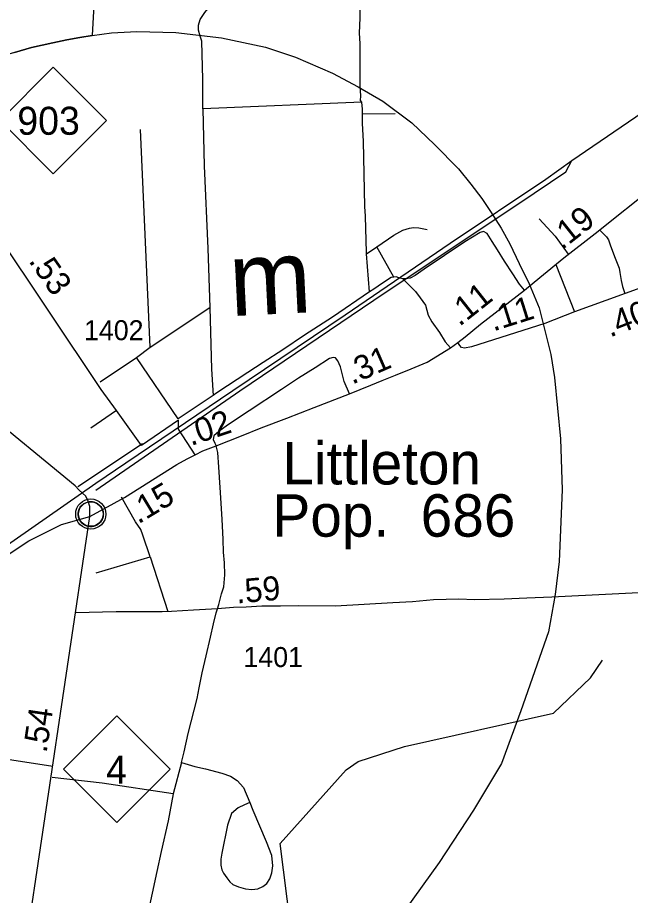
# Model space of a CAD drawing. Extents: x 2290615 to 2522933, y 819489 to 1012715.
# Drawn here: x 2319650 to 2323479, y 976487 to 981972 of the extents above; entities that cross this region are included whole.
import ezdxf

# ---------------------------------------------------------------- set-up
doc = ezdxf.new("R2010")
doc.units = 0
for name, color, linetype in [('Exist Boundary Political City Limit New', 7, 'Continuous'), ('Exist Boundary Political City Limit Old', 7, 'Continuous'), ('Exist Boundary Political CountyLine', 7, 'Continuous'), ('Exist Civil Demographics City Label', 7, 'Continuous'), ('Exist Civil Demographics Community CELL', 7, 'Continuous'), ('Exist Hydrographic Creek Single Shore', 7, 'Continuous'), ('Exist Railroad Mainline', 7, 'Continuous'), ('Exist Railroad Siding', 7, 'Continuous'), ('Exist Road Non-System Type 51', 7, 'Continuous'), ('Exist Road Primary NC Attributed', 7, 'Continuous'), ('Exist Road Primary NC Service Mileage Hundredths English Label', 7, 'Continuous'), ('Exist Road Primary NC Shield CELL', 7, 'Continuous'), ('Exist Road Primary NC Shield Number Label', 7, 'Continuous'), ('Exist Road Primary US Attributed', 7, 'Continuous'), ('Exist Road Primary US Mileage Hundredths English Label', 7, 'Continuous'), ('Exist Road Secondary Mileage Hundredths English Label', 7, 'Continuous'), ('Exist Road Secondary Mileage Tenths English Label', 7, 'Continuous'), ('Exist Road Secondary Type 51 Attributed', 7, 'Continuous'), ('Exist Road Secondary Type 51 Number Label', 7, 'Continuous'), ('Exist Survey Geodetic Marker Label', 7, 'Continuous'), ('Map Preparation Boundary City Limit Buffer Line', 7, 'Continuous')]:
    doc.layers.add(name, color=color, linetype=linetype)

msp = doc.modelspace()

# ---------------------------------------------------------------- linework, layer by layer
at = {"layer": 'Exist Boundary Political City Limit New'}
msp.add_lwpolyline([(2319631.4, 981753.5), (2319737.2, 981784.5), (2319871.3, 981814.3), (2319958.9, 981832.4), (2320039, 981847.1), (2320116, 981859.9), (2320237.1, 981875.7), (2320396.1, 981885.1), (2320639.2, 981878), (2320924.4, 981845.3), (2321200.2, 981786.8), (2321387.2, 981723.7), (2321617.5, 981625.4), (2321778.8, 981538.9), (2321933.1, 981450), (2322113.1, 981314.3), (2322254.5, 981178.6), (2322404.1, 981026.6), (2322481.2, 980930.7), (2322551.4, 980841.8), (2322605.1, 980759.9), (2322671.7, 980657), (2322725.5, 980558.8), (2322783.9, 980434.8), (2322845.9, 980308.5), (2322909, 980158.8), (2322981.5, 979866.4), (2323004.8, 979723.7), (2323042.2, 979340.1), (2323051.6, 979022), (2323032.9, 978572.9), (2323008.4, 978367), (2322967.4, 978133.1), (2322794.5, 977639.6), (2322672.9, 977312.1), (2322498.8, 977019.7), (2322283.7, 976692.2), (2322072.1, 976397.5)], dxfattribs=at)
at = {"layer": 'Exist Boundary Political City Limit Old'}
msp.add_lwpolyline([(2319631.4, 981753.5), (2319737.2, 981784.5), (2319871.3, 981814.3), (2319958.9, 981832.4), (2320039, 981847.1), (2320116, 981859.9), (2320237.1, 981875.7), (2320396.1, 981885.1), (2320639.2, 981878), (2320924.4, 981845.3), (2321200.2, 981786.8), (2321387.2, 981723.7), (2321617.5, 981625.4), (2321778.8, 981538.9), (2321933.1, 981450), (2322113.1, 981314.3), (2322254.5, 981178.6), (2322404.1, 981026.6), (2322481.2, 980930.7), (2322551.4, 980841.8), (2322605.1, 980759.9), (2322671.7, 980657), (2322725.5, 980558.8), (2322783.9, 980434.8), (2322845.9, 980308.5), (2322909, 980158.8), (2322981.5, 979866.4), (2323004.8, 979723.7), (2323042.2, 979340.1), (2323051.6, 979022), (2323032.9, 978572.9), (2323008.4, 978367), (2322967.4, 978133.1), (2322794.5, 977639.6), (2322672.9, 977312.1), (2322498.8, 977019.7), (2322283.7, 976692.2), (2322072.1, 976397.5)], dxfattribs=at)
at = {"layer": 'Exist Boundary Political CountyLine'}
msp.add_lwpolyline([(2323478.1, 1004252.3), (2322797.9, 1002767.9), (2322184.3, 1001030.3), (2321753.9, 999403.1), (2320741.4, 993201.9), (2320116, 981859.9), (2320039, 981847.1), (2319958.9, 981832.4), (2319871.3, 981814.3), (2319737.2, 981784.5), (2319631.4, 981753.5), (2319582.3, 981738.9), (2319462.8, 981696.8)], dxfattribs=at)
at = {"layer": 'Exist Civil Demographics Community CELL'}
msp.add_lwpolyline([(2320030.3, 978882.2), (2320031.3, 978887.8), (2320033.1, 978894.3), (2320036, 978901.5), (2320038.9, 978907.3), (2320042.3, 978913), (2320046, 978918.1), (2320050, 978922.5), (2320054.6, 978927.1), (2320060.1, 978931.7), (2320065.5, 978935.3), (2320070.4, 978938.2), (2320075.5, 978940.7), (2320080.9, 978943), (2320086.6, 978944.8), (2320090.9, 978945.9), (2320095.8, 978946.7), (2320099.9, 978947.4), (2320106.2, 978947.7), (2320110.7, 978947.5), (2320116.3, 978947.3), (2320121.2, 978946.6), (2320126.1, 978945.6), (2320131.2, 978944.2), (2320136.3, 978942.2), (2320143, 978939.3), (2320149.2, 978935.8), (2320154.3, 978932.3), (2320159.5, 978928.2), (2320162.8, 978925.1), (2320166.9, 978920.7), (2320170.8, 978916), (2320173.8, 978911.4), (2320177, 978906.4), (2320179.4, 978901.3), (2320181.5, 978896.3), (2320183, 978891.2), (2320184.3, 978886.7), (2320185.4, 978880.6), (2320186, 978875.9), (2320186.3, 978869.9), (2320186.1, 978864.1), (2320185.5, 978858.4), (2320184.6, 978852.9), (2320182.9, 978846.8), (2320181.1, 978840.9), (2320178.8, 978835.9), (2320175.6, 978829.9), (2320172.3, 978824.6), (2320168.9, 978819.9), (2320164.7, 978815.1), (2320159.4, 978810.2), (2320154.3, 978806), (2320149.3, 978802.6), (2320145, 978800.1), (2320138.2, 978796.9), (2320131.1, 978794.1), (2320125.1, 978792.7), (2320118.5, 978791.4), (2320114.1, 978790.9), (2320109.6, 978790.6), (2320104, 978790.6), (2320099.7, 978791.1), (2320094.1, 978791.8), (2320088.2, 978793.1), (2320083.6, 978794.4), (2320078.4, 978796.3), (2320073.8, 978798.3), (2320069.9, 978800.5), (2320063.1, 978804.6), (2320057.5, 978808.9), (2320052.6, 978813.3), (2320048.1, 978818.2), (2320045, 978822.2), (2320042, 978826.3), (2320037.9, 978833.4), (2320036.2, 978837), (2320034.4, 978841), (2320031.9, 978849.2), (2320030.3, 978856.2), (2320029.6, 978861.4), (2320029.3, 978867.7), (2320029.3, 978872.4), (2320029.8, 978878.9)], close=True, dxfattribs=at)
for centre, radius in [((2320107.9, 978869.7), 94.3), ((2320107.7, 978870), 76.7)]:
    msp.add_circle(centre, radius, dxfattribs=at)
at = {"layer": 'Exist Hydrographic Creek Single Shore'}
msp.add_lwpolyline([(2321927.4, 971926.3), (2321865.4, 972225.7), (2321846.4, 972490.8), (2321690.3, 973065.3), (2321479.3, 974103.7), (2321477.3, 974271.1), (2321604.2, 974831), (2321566.3, 975361.3), (2321415.3, 976162.5), (2321355.3, 976301.3), (2321291.3, 976810.7), (2321703.2, 977270.8), (2321778.3, 977323), (2322068.2, 977417.2), (2322999.2, 977626.1), (2323230.3, 977845.8), (2323304.3, 977957.1)], dxfattribs=at)
at = {"layer": 'Exist Railroad Mainline'}
for points in [[(2323113.4, 981077.9), (2324437.2, 981981.9), (2325114.1, 982449), (2326040.9, 983080.7), (2327090.9, 983797.9), (2328254, 984592.2)], [(2320138.6, 979063.7), (2320326.5, 979190.3), (2320995.5, 979641.3), (2321696.1, 980114.8), (2322353.1, 980561.7), (2322950.7, 980962.1), (2323113.4, 981077.9)], [(2317955.9, 977798.1), (2318266.5, 977915.4), (2318546.7, 978036.9), (2318775.5, 978158.4), (2319037, 978329.8), (2319538.2, 978644.4), (2320138.6, 979063.7)]]:
    msp.add_lwpolyline(points, dxfattribs=at)
at = {"layer": 'Exist Railroad Siding'}
msp.add_lwpolyline([(2320138.8, 979019.7), (2321039.4, 979639.9), (2321946.6, 980253.4), (2322782.5, 980810.3), (2323076.1, 981007.5), (2323113.4, 981077.9)], dxfattribs=at)
at = {"layer": 'Exist Road Non-System Type 51'}
for p, q in [((2321804.6, 981370.2), (2322010.1, 981373.3)), ((2321831, 980496.7), (2321894.1, 980538.5)), ((2322000.4, 980350.8), (2321894.1, 980538.5)), ((2323014, 980429.4), (2323129.5, 980134.3)), ((2323014, 980429.4), (2323129.5, 980134.3)), ((2320478.4, 979912.3), (2320851.2, 980160)), ((2320167, 979696.4), (2320393.4, 979848.8)), ((2320167, 979696.4), (2320393.4, 979848.8)), ((2320653.4, 979465.7), (2320393.4, 979848.8)), ((2320653.4, 979465.7), (2320393.4, 979848.8)), ((2320269, 979516.7), (2320107.9, 979407.1)), ((2320026.1, 979041.1), (2320431.2, 979311.5)), ((2320026.1, 979041.1), (2320431.2, 979311.5)), ((2320140.5, 978503.2), (2320478.8, 978602.1)), ((2320478.8, 978602.1), (2320588.3, 978261.5)), ((2320478.8, 978602.1), (2320588.3, 978261.5))]:
    msp.add_line(p, q, dxfattribs=at)
for points in [[(2320808.1, 981401.4), (2320806.8, 981585.2), (2320802.2, 981825), (2320792, 981854.6), (2320781.1, 981893.6), (2320781.1, 981924.7), (2320792, 981960.6), (2320820.1, 982004.2), (2320902.6, 982108.5), (2320915, 982127.2), (2320922.8, 982144.4), (2320927.5, 982172.4), (2320938.4, 982315.7), (2320939.1, 982385.8)], [(2321801.7, 981442.6), (2321792.9, 981453), (2321794.4, 981482.3), (2321791.4, 981542.5), (2321791.4, 981630.6), (2321791.4, 981699.7), (2321790, 981810.7), (2321785.6, 981875.3), (2321791.4, 981969.3), (2321792.9, 982090.4)], [(2321801.7, 981442.6), (2320808.1, 981401.4)], [(2321830.8, 980504.2), (2321823.7, 980731.7), (2321819.3, 980791.9), (2321810.5, 981200.3), (2321804.6, 981310.4), (2321804.6, 981370.2), (2321804.6, 981398.5), (2321801.7, 981442.6)], [(2320808.1, 981401.4), (2320815.4, 981046.2), (2320839.5, 980529.1), (2320851.2, 980160)], [(2320478.4, 979912.3), (2320419.2, 981272.1)], [(2322909.8, 980714.5), (2323007.9, 980607), (2323090.4, 980493.3)], [(2321894.1, 980538.5), (2322001.5, 980611.7), (2322057.6, 980642.8), (2322099.6, 980656.8), (2322122.9, 980660), (2322157.2, 980658.4), (2322208.6, 980647.5)], [(2322817.2, 980269.1), (2322785.8, 980305.4), (2322744.7, 980371.5), (2322691.9, 980450.8), (2322649.3, 980521.3), (2322615.6, 980572.7), (2322583.3, 980622.6), (2322561.3, 980635.8), (2322540.7, 980629.9), (2322445.4, 980569.7), (2322191.5, 980400.9), (2322134.3, 980359.8), (2322102, 980343.6), (2322074.1, 980339.2), (2322058, 980339.2)], [(2323285.8, 980645), (2323328.5, 980602.3), (2323342.5, 980582.1), (2323355, 980546.2), (2323383, 980468.4), (2323409.5, 980406.1), (2323412.6, 980379.6), (2323420.4, 980328.2), (2323429.7, 980292.4), (2323444.2, 980247.1)], [(2321848.8, 980258.8), (2321831, 980496.7), (2321830.8, 980504.2)], [(2322000.4, 980350.8), (2321983.9, 980347.7), (2321931.1, 980312.5), (2321875.3, 980275.8), (2321848.8, 980258.8)], [(2322058, 980339.2), (2322032.3, 980346.3), (2322015.5, 980351.5), (2322000.4, 980350.8)], [(2322058, 980339.2), (2322100.5, 980295.2), (2322137.2, 980259.9), (2322165.1, 980220.3), (2322198.8, 980174.7), (2322215, 980113.1), (2322238.5, 980070.5), (2322285.4, 980004.4), (2322322.1, 979945.7), (2322354.7, 979907.6)], [(2321848.8, 980258.8), (2321617.4, 980099.5), (2321442.8, 979987.9), (2321308, 979896), (2321184.7, 979816.7), (2321089.3, 979755), (2320895.7, 979626.4), (2320871.4, 979610.4)], [(2320851.2, 980160), (2320862.9, 979775.2), (2320871.4, 979610.4)], [(2320393.4, 979848.8), (2320478.4, 979912.3)], [(2321723.4, 979621.8), (2321691.7, 979697.5), (2321666.8, 979790), (2321652.1, 979826.7), (2321636, 979845.8), (2321622.8, 979848.8), (2321599.3, 979841.4), (2321509.8, 979782.7), (2321405.6, 979718.1), (2321300, 979647.6), (2321097.5, 979514), (2320961.4, 979424.7), (2320907.1, 979385), (2320876.3, 979358.6), (2320871.9, 979335.1), (2320883.6, 979313.1), (2320890.1, 979296)], [(2320871.4, 979610.4), (2320653.4, 979465.7)], [(2320478.8, 978602.1), (2320433.2, 978737.5), (2320421, 978773.4), (2320386.4, 978821), (2320300.6, 978974.6)], [(2320478.8, 978602.1), (2320433.2, 978737.5), (2320421, 978773.4), (2320386.4, 978821), (2320300.6, 978974.6)], [(2320898.7, 978277.6), (2320749.6, 978268.3), (2320611.6, 978261), (2320554.4, 978258.1), (2320369.5, 978258.1), (2320266.8, 978258.1), (2320012.7, 978253)], [(2320674.4, 977318.2), (2320690.6, 977384.3), (2320715.5, 977498.8), (2320772.6, 977718.3), (2320785.8, 977783.1), (2320803.1, 977878), (2320829.5, 977983.7), (2320855.9, 978099.7), (2320873.5, 978183.4), (2320891.1, 978252.4), (2320898.7, 978277.6)], [(2318859.5, 977454.4), (2319400.5, 977370.3), (2319587.3, 977337.6), (2319870.6, 977295.5)], [(2320674.4, 977318.2), (2320623.2, 977122.2), (2320591, 976953.3), (2320547, 976761.8), (2320520.6, 976637), (2320491.3, 976501.9), (2320422.3, 976182.7), (2320404.7, 976097.5), (2320379.8, 975983), (2320366.4, 975923)], [(2320674.4, 977318.2), (2320757.5, 977292.1), (2320825, 977277.5), (2320926.3, 977251), (2320980.5, 977231.9), (2321023.1, 977205.5), (2321061.3, 977161.5), (2321102.3, 977067.5), (2321068.6, 977052.8), (2321029, 977033.7), (2320987.9, 976999.9), (2320962.9, 976925.1), (2320926.3, 976751.8), (2320919.7, 976713), (2320921.2, 976677.1), (2320927.5, 976647.5), (2320936.8, 976625.7), (2320957, 976596.1), (2320975.7, 976571.2), (2320996, 976555.6), (2321030.2, 976541.6), (2321074.6, 976527.6), (2321113.5, 976524.5), (2321150.8, 976527.6), (2321183.5, 976543.2), (2321206.9, 976561.9), (2321225.6, 976589.9), (2321238, 976628.8), (2321244.2, 976672.5), (2321239.6, 976736.3), (2321205.3, 976822), (2321122.8, 977018), (2321103.7, 977066.5)], [(2320623.2, 977122.2), (2320178.6, 977187.8), (2319865.9, 977223.4)]]:
    msp.add_lwpolyline(points, dxfattribs=at)
at = {"layer": 'Exist Road Primary NC Attributed'}
for points in [[(2320034.3, 979019.9), (2320009.4, 979046.4), (2319411, 979538.2), (2319338.7, 979604.7), (2319243.3, 979737.8), (2319188.4, 979888.2), (2319162.4, 980090.7), (2319138.3, 980729.9), (2319124.3, 981170.2)], [(2320101.6, 978855.3), (2320101.7, 978916.2), (2320091.2, 978950.4), (2320077, 978980.8), (2320034.3, 979019.9)], [(2319684.4, 976042.7), (2320101.6, 978855.3)]]:
    msp.add_lwpolyline(points, dxfattribs=at)
at = {"layer": 'Exist Road Primary NC Shield CELL'}
for points in [[(2319539.8, 981329.2), (2319872.8, 981662.2), (2320205.8, 981329.2), (2319872.8, 980996.2)], [(2319938.2, 977275.1), (2320271.2, 977608.1), (2320604.2, 977275.1), (2320271.2, 976942.1)]]:
    msp.add_lwpolyline(points, close=True, dxfattribs=at)
at = {"layer": 'Exist Road Primary US Attributed'}
for points in [[(2322400.4, 979941.5), (2322446.2, 979976.3), (2322542.9, 980055.2), (2322817.2, 980269.1), (2322913.4, 980347), (2323063.2, 980469.7), (2323258.1, 980623), (2323640.3, 980926.1)], [(2320890.1, 979296), (2321049.2, 979357.8), (2321172.4, 979407.7), (2321332.4, 979467.9), (2321503.5, 979536.3), (2321723.4, 979621.8), (2321858.3, 979674.2), (2321928.7, 979705.1), (2322012.3, 979737.4), (2322109.2, 979777), (2322208.7, 979818.7), (2322354.7, 979907.6), (2322400.4, 979941.5)], [(2320759, 979240.1), (2320807.3, 979263.9), (2320890.1, 979296)], [(2320101.7, 978855.4), (2320318.2, 978973.2), (2320645.9, 979178.8), (2320709, 979215.5), (2320759, 979240.1)], [(2318956, 978206.8), (2319131.1, 978313.6), (2319721.9, 978701.9), (2319925, 978804.1), (2320101.7, 978855.4)]]:
    msp.add_lwpolyline(points, dxfattribs=at)
at = {"layer": 'Exist Road Secondary Type 51 Attributed'}
for points in [[(2320654.8, 979456.4), (2320424.7, 979297.6), (2320269, 979516.7), (2320173, 979648.9), (2319181.3, 981129.4), (2319150.9, 981155), (2319124.3, 981170.2)], [(2324935.4, 980651.5), (2324855.4, 980644.6), (2324635.3, 980633.5), (2324507.6, 980625.7), (2324425.9, 980610.1), (2324370.4, 980589.4), (2324254.7, 980550.9), (2324139.2, 980509.1), (2323641.4, 980317.7), (2323129.5, 980134.3), (2322945.1, 980059.9), (2322486.1, 979914.9), (2322442.8, 979906.1), (2322424.5, 979911.2), (2322413.5, 979923.7), (2322400.4, 979941.5)], [(2320759, 979240.1), (2320656.4, 979399.7), (2320654.8, 979456.4)], [(2324369.7, 978420.1), (2322987.2, 978351.5), (2322830.8, 978344.5), (2322689.9, 978338.7), (2322504.2, 978334.4), (2322407.3, 978337.3), (2322248.8, 978332.9), (2322117.3, 978321.1), (2321994.1, 978315.3), (2321815, 978305), (2321636, 978294.7), (2321406.4, 978296.3), (2321293.4, 978294.9), (2321176, 978293.4), (2321079.1, 978287.5), (2320999.9, 978286.1), (2320898.7, 978277.6), (2320908.7, 978305.7), (2320925.2, 978372.1), (2320938.4, 978414.6), (2320944.3, 978491), (2320942.8, 978564.4), (2320936.9, 978632), (2320934, 978709.8), (2320928.1, 978838.2), (2320916.4, 979036.5), (2320907.6, 979162.8), (2320901.7, 979253.8), (2320890.1, 979296)]]:
    msp.add_lwpolyline(points, dxfattribs=at)
at = {"layer": 'Map Preparation Boundary City Limit Buffer Line'}
msp.add_lwpolyline([(2319631.4, 981753.5), (2319737.2, 981784.5), (2319871.3, 981814.3), (2319958.9, 981832.4), (2320039, 981847.1), (2320116, 981859.9), (2320237.1, 981875.7), (2320396.1, 981885.1), (2320639.2, 981878), (2320924.4, 981845.3), (2321200.2, 981786.8), (2321387.2, 981723.7), (2321617.5, 981625.4), (2321778.8, 981538.9), (2321933.1, 981450), (2322113.1, 981314.3), (2322254.5, 981178.6), (2322404.1, 981026.6), (2322481.2, 980930.7), (2322551.4, 980841.8), (2322605.1, 980759.9), (2322671.7, 980657), (2322725.5, 980558.8), (2322783.9, 980434.8), (2322845.9, 980308.5), (2322909, 980158.8), (2322981.5, 979866.4), (2323004.8, 979723.7), (2323042.2, 979340.1), (2323051.6, 979022), (2323032.9, 978572.9), (2323008.4, 978367), (2322967.4, 978133.1), (2322794.5, 977639.6), (2322672.9, 977312.1), (2322498.8, 977019.7), (2322283.7, 976692.2), (2322072.1, 976397.5)], dxfattribs=at)

# ---------------------------------------------------------------- texts
at = {"layer": 'Exist Civil Demographics City Label'}
for s, p in [('Littleton', (2321305, 979054.5)), ('Pop.  686', (2321243, 978728.3))]:
    msp.add_text(s, height=265, dxfattribs=at).set_placement(p)
at = {"layer": 'Exist Road Primary NC Service Mileage Hundredths English Label'}
msp.add_text('.54', height=150, rotation=81.5515, dxfattribs=at).set_placement((2319831.5, 977373.6))
at = {"layer": 'Exist Road Primary NC Shield Number Label'}
for s, p in [('903', (2319649, 981239.5)), ('4', (2320203.3, 977185.4))]:
    msp.add_text(s, height=175, dxfattribs=at).set_placement(p)
at = {"layer": 'Exist Road Primary US Mileage Hundredths English Label'}
for s, rotation, p in [('.19', 38.4077, (2323050, 980515.1)), ('.11', 38.4077, (2322410.9, 980037.9)), ('.31', 23.6442, (2321740.9, 979677.4)), ('.02', 18.4454, (2320733.2, 979294.7)), ('.15', 31.1354, (2320404.3, 978804.2))]:
    msp.add_text(s, height=150, rotation=rotation, dxfattribs=at).set_placement(p)
at = {"layer": 'Exist Road Secondary Mileage Hundredths English Label'}
for s, rotation, p in [('.11', 17.5382, (2322622.5, 980010.4)), ('.40', 21.0312, (2323351.3, 979972.3))]:
    msp.add_text(s, height=150, rotation=rotation, dxfattribs=at).set_placement(p)
at = {"layer": 'Exist Road Secondary Mileage Tenths English Label'}
for s, rotation, p in [('.53', 304.8517, (2319715.8, 980451.3)), ('.59', 5.1149, (2321020.4, 978310.6))]:
    msp.add_text(s, height=150, rotation=rotation, dxfattribs=at).set_placement(p)
at = {"layer": 'Exist Road Secondary Type 51 Number Label'}
for s, p in [('1402', (2320065.5, 979955.8)), ('1401', (2321061.5, 977913.9))]:
    msp.add_text(s, height=125, dxfattribs=at).set_placement(p)
at = {"layer": 'Exist Survey Geodetic Marker Label'}
msp.add_text('m', height=459.3, rotation=2.8109, dxfattribs=at).set_placement((2320982.5, 980106))

doc.saveas('drawing.dxf')
